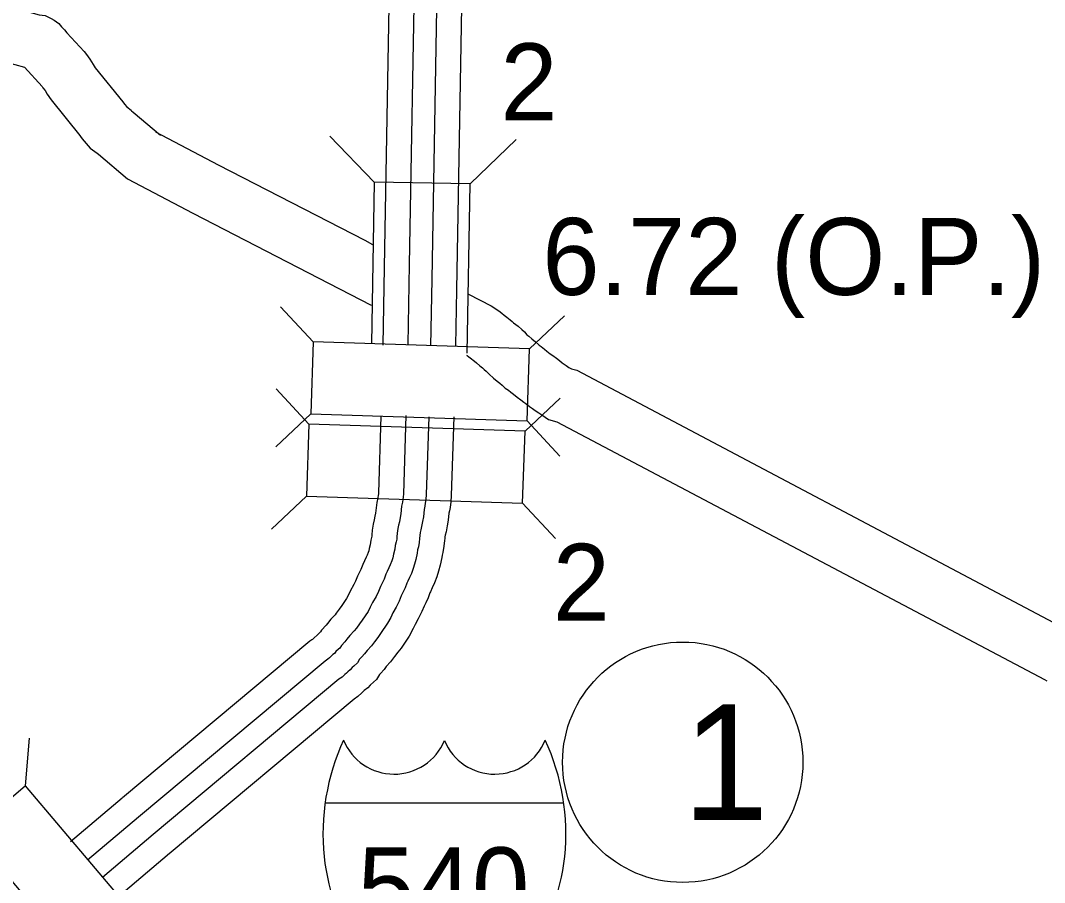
# Model space of a CAD drawing. Extents: x -939622 to -934245, y 1383184 to 1385301.
# Drawn here: x -936423.23 to -936406.36, y 1384560.75 to 1384574.95 of the extents above; entities that cross this region are included whole.
import ezdxf

# ---------------------------------------------------------------- set-up
doc = ezdxf.new("R2010")
doc.units = 0
for name, color, linetype in [('Level 10', 7, 'Continuous'), ('Level 19', 7, 'Continuous'), ('Level 20', 7, 'Continuous'), ('Level 23', 7, 'Continuous'), ('Level 25', 7, 'Continuous'), ('Level 27', 7, 'Continuous')]:
    doc.layers.add(name, color=color, linetype=linetype)

msp = doc.modelspace()

# ---------------------------------------------------------------- linework, layer by layer
at = {"layer": 'Level 10'}
for points in [[(-936424.736, 1384575.55), (-936424.706, 1384575.541), (-936424.678, 1384575.533), (-936422.923, 1384575.046), (-936422.828, 1384575.036), (-936422.725, 1384574.985), (-936422.675, 1384574.956), (-936422.601, 1384574.902), (-936422.554, 1384574.847), (-936422.549, 1384574.841), (-936422.505, 1384574.797), (-936422.466, 1384574.748), (-936422.185, 1384574.44), (-936422.146, 1384574.389), (-936422.089, 1384574.314), (-936422.034, 1384574.229), (-936421.999, 1384574.174), (-936421.547, 1384573.613), (-936421.519, 1384573.576), (-936421.477, 1384573.527), (-936421.406, 1384573.473), (-936421.401, 1384573.465), (-936421.375, 1384573.444), (-936420.923, 1384573.061)], [(-936424.986, 1384574.685), (-936424.956, 1384574.676), (-936424.923, 1384574.667), (-936423.166, 1384574.18), (-936422.876, 1384573.862), (-936422.861, 1384573.842), (-936422.827, 1384573.797), (-936422.79, 1384573.74), (-936422.728, 1384573.645), (-936422.255, 1384573.057), (-936422.242, 1384573.041), (-936422.218, 1384573.002), (-936422.082, 1384572.849), (-936421.969, 1384572.767), (-936421.948, 1384572.75), (-936421.467, 1384572.342)], [(-936421.005, 1384573.116), (-936419.975, 1384572.576), (-936417.559, 1384571.331), (-936417.429, 1384571.264)], [(-936421.467, 1384572.342), (-936420.39, 1384571.778), (-936417.973, 1384570.532), (-936417.454, 1384570.262)], [(-936415.849, 1384570.444), (-936415.476, 1384570.251), (-936415.351, 1384570.168), (-936415.299, 1384570.129), (-936415.259, 1384570.098), (-936415.218, 1384570.067), (-936415.165, 1384570.024), (-936415.13, 1384569.993), (-936415.108, 1384569.974), (-936415.032, 1384569.919), (-936414.973, 1384569.861), (-936414.929, 1384569.821), (-936414.887, 1384569.777), (-936414.856, 1384569.75), (-936414.808, 1384569.711), (-936414.746, 1384569.661), (-936414.694, 1384569.613), (-936414.686, 1384569.606), (-936414.653, 1384569.583), (-936414.596, 1384569.538), (-936414.556, 1384569.507), (-936414.501, 1384569.464), (-936414.458, 1384569.432), (-936414.401, 1384569.391), (-936414.347, 1384569.35), (-936414.304, 1384569.315), (-936414.27, 1384569.291), (-936414.24, 1384569.269), (-936414.194, 1384569.239), (-936414.153, 1384569.212), (-936414.066, 1384569.19), (-936405.928, 1384564.888)], [(-936415.882, 1384569.44), (-936415.872, 1384569.433), (-936415.845, 1384569.413), (-936415.801, 1384569.379), (-936415.77, 1384569.356), (-936415.75, 1384569.34), (-936415.718, 1384569.311), (-936415.662, 1384569.265), (-936415.617, 1384569.232), (-936415.591, 1384569.206), (-936415.557, 1384569.175), (-936415.508, 1384569.124), (-936415.436, 1384569.062), (-936415.375, 1384569.012), (-936415.334, 1384568.979), (-936415.296, 1384568.944), (-936415.243, 1384568.898), (-936415.192, 1384568.861), (-936415.151, 1384568.829), (-936415.107, 1384568.795), (-936415.047, 1384568.748), (-936414.988, 1384568.704), (-936414.936, 1384568.667), (-936414.905, 1384568.644), (-936414.845, 1384568.596), (-936414.795, 1384568.56), (-936414.753, 1384568.529), (-936414.69, 1384568.488), (-936414.639, 1384568.454), (-936414.533, 1384568.38), (-936414.391, 1384568.344), (-936406.358, 1384564.097), (-936406.318, 1384564.075)]]:
    msp.add_lwpolyline(points, dxfattribs=at)
at = {"layer": 'Level 19'}
for points in [[(-936416.154, 1384578.866), (-936416.06, 1384577.938), (-936416.038, 1384577.708), (-936416.024, 1384577.606), (-936415.998, 1384577.443), (-936415.989, 1384577.292), (-936415.979, 1384577.151), (-936415.974, 1384577.037), (-936415.967, 1384576.921), (-936415.965, 1384576.799), (-936415.964, 1384576.712), (-936415.961, 1384576.618), (-936415.957, 1384576.517), (-936415.953, 1384576.424), (-936415.95, 1384576.36), (-936415.939, 1384576.233), (-936415.947, 1384576.149), (-936415.946, 1384576.109), (-936416.045, 1384570.517)], [(-936417.348, 1384578.745), (-936417.255, 1384577.819), (-936417.23, 1384577.569), (-936417.211, 1384577.431), (-936417.193, 1384577.313), (-936417.187, 1384577.211), (-936417.177, 1384577.083), (-936417.173, 1384576.975), (-936417.166, 1384576.875), (-936417.165, 1384576.786), (-936417.164, 1384576.682), (-936417.16, 1384576.571), (-936417.156, 1384576.468), (-936417.152, 1384576.369), (-936417.147, 1384576.283), (-936417.143, 1384576.236), (-936417.147, 1384576.194), (-936417.146, 1384576.113), (-936417.234, 1384571.202)], [(-936416.938, 1384578.787), (-936416.844, 1384577.86), (-936416.82, 1384577.617), (-936416.803, 1384577.491), (-936416.782, 1384577.358), (-936416.775, 1384577.239), (-936416.765, 1384577.106), (-936416.761, 1384576.996), (-936416.754, 1384576.891), (-936416.753, 1384576.791), (-936416.752, 1384576.692), (-936416.748, 1384576.587), (-936416.744, 1384576.485), (-936416.739, 1384576.388), (-936416.736, 1384576.309), (-936416.73, 1384576.235), (-936416.734, 1384576.178), (-936416.734, 1384576.112), (-936416.826, 1384570.931)], [(-936416.564, 1384578.824), (-936416.471, 1384577.897), (-936416.448, 1384577.66), (-936416.432, 1384577.546), (-936416.409, 1384577.398), (-936416.401, 1384577.264), (-936416.39, 1384577.128), (-936416.386, 1384577.015), (-936416.379, 1384576.905), (-936416.378, 1384576.795), (-936416.377, 1384576.701), (-936416.373, 1384576.602), (-936416.369, 1384576.5), (-936416.365, 1384576.405), (-936416.361, 1384576.334), (-936416.353, 1384576.234), (-936416.359, 1384576.164), (-936416.359, 1384576.111), (-936416.455, 1384570.684)], [(-936417.234, 1384571.202), (-936417.262, 1384569.604)], [(-936416.826, 1384570.931), (-936416.849, 1384569.616)], [(-936416.455, 1384570.684), (-936416.475, 1384569.591)], [(-936416.045, 1384570.517), (-936416.062, 1384569.592)], [(-936417.293, 1384568.435), (-936417.334, 1384567.17), (-936417.335, 1384567.143), (-936417.337, 1384567.134), (-936417.344, 1384567.092), (-936417.359, 1384567.013), (-936417.374, 1384566.882), (-936417.381, 1384566.836), (-936417.391, 1384566.786), (-936417.406, 1384566.725), (-936417.418, 1384566.656), (-936417.436, 1384566.555), (-936417.44, 1384566.479), (-936417.441, 1384566.471), (-936417.443, 1384566.456), (-936417.461, 1384566.39), (-936417.472, 1384566.318), (-936417.485, 1384566.254), (-936417.494, 1384566.218), (-936417.505, 1384566.187), (-936417.52, 1384566.144), (-936417.536, 1384566.11), (-936417.562, 1384566.053), (-936417.592, 1384565.992), (-936417.621, 1384565.911), (-936417.633, 1384565.886), (-936417.676, 1384565.798), (-936417.709, 1384565.717), (-936417.738, 1384565.661), (-936417.798, 1384565.554), (-936417.837, 1384565.47), (-936417.858, 1384565.43), (-936417.937, 1384565.315), (-936417.98, 1384565.257), (-936418.028, 1384565.191), (-936418.048, 1384565.164), (-936418.12, 1384565.089), (-936418.172, 1384565.02), (-936418.197, 1384564.991), (-936418.271, 1384564.91), (-936418.287, 1384564.885), (-936418.329, 1384564.846), (-936418.345, 1384564.828), (-936418.392, 1384564.786), (-936418.422, 1384564.758), (-936418.43, 1384564.75), (-936418.464, 1384564.727), (-936421.551, 1384562.149)], [(-936416.88, 1384568.446), (-936416.922, 1384567.156), (-936416.924, 1384567.102), (-936416.93, 1384567.064), (-936416.938, 1384567.018), (-936416.951, 1384566.952), (-936416.965, 1384566.826), (-936416.975, 1384566.764), (-936416.988, 1384566.697), (-936417.002, 1384566.639), (-936417.012, 1384566.584), (-936417.025, 1384566.509), (-936417.028, 1384566.448), (-936417.032, 1384566.41), (-936417.041, 1384566.364), (-936417.056, 1384566.306), (-936417.065, 1384566.245), (-936417.083, 1384566.161), (-936417.098, 1384566.102), (-936417.115, 1384566.051), (-936417.138, 1384565.988), (-936417.161, 1384565.938), (-936417.19, 1384565.876), (-936417.211, 1384565.832), (-936417.24, 1384565.751), (-936417.262, 1384565.706), (-936417.3, 1384565.628), (-936417.334, 1384565.545), (-936417.373, 1384565.467), (-936417.431, 1384565.365), (-936417.467, 1384565.287), (-936417.504, 1384565.217), (-936417.602, 1384565.075), (-936417.648, 1384565.013), (-936417.697, 1384564.945), (-936417.734, 1384564.897), (-936417.805, 1384564.821), (-936417.852, 1384564.76), (-936417.888, 1384564.718), (-936417.942, 1384564.659), (-936417.969, 1384564.616), (-936417.992, 1384564.596), (-936418.033, 1384564.558), (-936418.06, 1384564.528), (-936418.085, 1384564.507), (-936418.114, 1384564.48), (-936418.142, 1384564.455), (-936418.169, 1384564.43), (-936418.212, 1384564.399), (-936421.287, 1384561.833)], [(-936416.505, 1384568.422), (-936416.547, 1384567.143), (-936416.55, 1384567.065), (-936416.561, 1384567.001), (-936416.569, 1384566.951), (-936416.58, 1384566.896), (-936416.593, 1384566.776), (-936416.606, 1384566.699), (-936416.621, 1384566.616), (-936416.635, 1384566.56), (-936416.643, 1384566.518), (-936416.652, 1384566.467), (-936416.654, 1384566.42), (-936416.661, 1384566.356), (-936416.675, 1384566.281), (-936416.688, 1384566.231), (-936416.696, 1384566.178), (-936416.718, 1384566.076), (-936416.738, 1384565.996), (-936416.761, 1384565.927), (-936416.791, 1384565.845), (-936416.821, 1384565.78), (-936416.851, 1384565.715), (-936416.865, 1384565.687), (-936416.894, 1384565.605), (-936416.925, 1384565.542), (-936416.958, 1384565.474), (-936416.993, 1384565.389), (-936417.042, 1384565.291), (-936417.097, 1384565.194), (-936417.131, 1384565.121), (-936417.182, 1384565.023), (-936417.297, 1384564.856), (-936417.345, 1384564.791), (-936417.396, 1384564.72), (-936417.448, 1384564.653), (-936417.519, 1384564.577), (-936417.561, 1384564.523), (-936417.608, 1384564.469), (-936417.643, 1384564.43), (-936417.681, 1384564.37), (-936417.741, 1384564.318), (-936417.765, 1384564.295), (-936417.798, 1384564.258), (-936417.838, 1384564.225), (-936417.862, 1384564.203), (-936417.888, 1384564.18), (-936417.932, 1384564.138), (-936417.984, 1384564.101), (-936421.047, 1384561.545)], [(-936416.093, 1384568.422), (-936416.135, 1384567.129), (-936416.139, 1384567.024), (-936416.154, 1384566.931), (-936416.164, 1384566.877), (-936416.171, 1384566.835), (-936416.184, 1384566.72), (-936416.199, 1384566.628), (-936416.218, 1384566.528), (-936416.232, 1384566.474), (-936416.237, 1384566.446), (-936416.241, 1384566.421), (-936416.243, 1384566.389), (-936416.253, 1384566.295), (-936416.272, 1384566.19), (-936416.284, 1384566.147), (-936416.29, 1384566.105), (-936416.316, 1384565.983), (-936416.342, 1384565.88), (-936416.372, 1384565.79), (-936416.409, 1384565.688), (-936416.446, 1384565.608), (-936416.478, 1384565.539), (-936416.484, 1384565.527), (-936416.513, 1384565.445), (-936416.554, 1384565.361), (-936416.581, 1384565.305), (-936416.618, 1384565.217), (-936416.678, 1384565.098), (-936416.729, 1384565.006), (-936416.761, 1384564.939), (-936416.828, 1384564.81), (-936416.961, 1384564.616), (-936417.013, 1384564.547), (-936417.066, 1384564.474), (-936417.134, 1384564.386), (-936417.205, 1384564.31), (-936417.241, 1384564.263), (-936417.299, 1384564.195), (-936417.314, 1384564.179), (-936417.364, 1384564.1), (-936417.464, 1384564.012), (-936417.47, 1384564.007), (-936417.51, 1384563.962), (-936417.567, 1384563.914), (-936417.584, 1384563.898), (-936417.608, 1384563.876), (-936417.671, 1384563.817), (-936417.732, 1384563.774), (-936420.782, 1384561.228)], [(-936421.555, 1384562.146), (-936422.407, 1384561.424)], [(-936421.288, 1384561.832), (-936422.126, 1384561.121)], [(-936421.046, 1384561.546), (-936421.88, 1384560.838)], [(-936420.779, 1384561.231), (-936421.614, 1384560.523)]]:
    msp.add_lwpolyline(points, dxfattribs=at)
at = {"layer": 'Level 20'}
for p, q in [((-936417.403, 1384572.29), (-936418.135, 1384573.048)), ((-936415.822, 1384572.262), (-936415.063, 1384572.994)), ((-936417.403, 1384572.29), (-936417.45, 1384569.628)), ((-936415.822, 1384572.262), (-936417.403, 1384572.29)), ((-936415.871, 1384569.471), (-936415.822, 1384572.262)), ((-936418.408, 1384569.66), (-936418.949, 1384570.238)), ((-936414.846, 1384569.543), (-936414.267, 1384570.085)), ((-936418.48, 1384568.305), (-936419.021, 1384568.883)), ((-936414.918, 1384568.188), (-936414.339, 1384568.729)), ((-936418.447, 1384568.473), (-936419.025, 1384567.931)), ((-936414.884, 1384568.356), (-936414.343, 1384567.778)), ((-936418.519, 1384567.118), (-936419.097, 1384566.576)), ((-936414.957, 1384567.001), (-936414.415, 1384566.422)), ((-936423.149, 1384562.344), (-936423.084, 1384563.133))]:
    msp.add_line(p, q, dxfattribs=at)
for points in [[(-936414.846, 1384569.543), (-936418.408, 1384569.66), (-936418.447, 1384568.473), (-936414.884, 1384568.356)], [(-936414.918, 1384568.188), (-936418.48, 1384568.305), (-936418.519, 1384567.118), (-936414.957, 1384567.001)], [(-936420.843, 1384559.626), (-936423.149, 1384562.344), (-936424.055, 1384561.575), (-936421.749, 1384558.858)]]:
    msp.add_lwpolyline(points, close=True, dxfattribs=at)
at = {"layer": 'Level 23'}
msp.add_line((-936418.213, 1384562.065), (-936414.28, 1384562.065), dxfattribs=at)
for centre, radius, start, end in [((-936414.558, 1384561.553), 3.69, 155.2204, 185.7928), ((-936417.076, 1384563.438), 0.899, 202.1459, 337.3414), ((-936415.417, 1384563.438), 0.899, 202.6586, 337.8541), ((-936417.935, 1384561.553), 3.69, 354.2072, 24.7796), ((-936414.626, 1384561.584), 3.626, 186.3923, 243.4571), ((-936417.867, 1384561.584), 3.626, 296.5429, 353.6077)]:
    msp.add_arc(centre, radius, start, end, dxfattribs=at)
at = {"layer": 'Level 27'}
msp.add_ellipse((-936412.319, 1384562.735), major_axis=(0, 1.98), ratio=0.999998, dxfattribs=at)

# ---------------------------------------------------------------- texts
at = {"layer": 'Level 20'}
for p in [(-936415.324, 1384573.308), (-936414.461, 1384565.066)]:
    msp.add_text('2', height=1.267, dxfattribs=at).set_placement(p)
at = {"layer": 'Level 23'}
msp.add_text('540', height=1.2672, dxfattribs=at).set_placement((-936417.675, 1384560.066))
at = {"layer": 'Level 25'}
msp.add_text('6.72 (O.P.)', height=1.2672, dxfattribs=at).set_placement((-936414.633, 1384570.432))
at = {"layer": 'Level 27'}
msp.add_text('1', height=1.901, dxfattribs=at).set_placement((-936412.319, 1384561.785))

doc.saveas('drawing.dxf')
